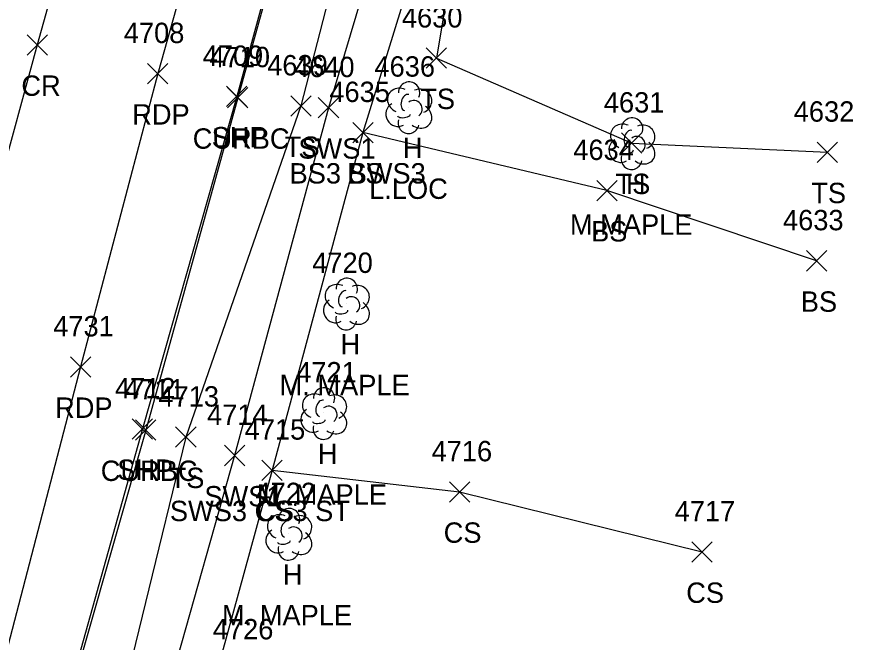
# Model space of a CAD drawing. Extents: x 1443912 to 1445411, y 621446 to 623693.
# Drawn here: x 1444879.8 to 1444962.5, y 623010.3 to 623071.7 of the extents above; entities that cross this region are included whole.
import ezdxf

# ---------------------------------------------------------------- set-up
doc = ezdxf.new("R2010")
doc.units = 0
for name, color, linetype in [('L_A', 7, 'Continuous'), ('L_C', 7, 'Continuous'), ('L_I', 7, 'Continuous'), ('L_TIC', 7, 'Continuous'), ('LELB', 7, 'Continuous'), ('LTD', 7, 'Continuous'), ('P_A', 7, 'Continuous'), ('P_I', 7, 'Continuous'), ('P_TIC', 7, 'Continuous'), ('PET', 7, 'Continuous'), ('PRC', 7, 'Continuous'), ('PSP', 7, 'Continuous'), ('R_A', 7, 'Continuous'), ('R_I', 7, 'Continuous'), ('R_TIC', 7, 'Continuous'), ('RC', 7, 'Continuous'), ('RSW', 7, 'Continuous')]:
    doc.layers.add(name, color=color, linetype=linetype)

msp = doc.modelspace()

# ---------------------------------------------------------------- linework, layer by layer
at = {"layer": 'L_TIC'}
for points in [[(1444920.009, 623066.619), (1444922.009, 623068.619)], [(1444922.009, 623066.619), (1444920.009, 623068.619)], [(1444906.699, 623061.922), (1444908.699, 623063.922)], [(1444908.699, 623061.922), (1444906.699, 623063.922)], [(1444912.795, 623059.309), (1444914.795, 623061.309)], [(1444914.795, 623059.309), (1444912.795, 623061.309)], [(1444939.194, 623058.275), (1444941.194, 623060.275)], [(1444941.194, 623058.275), (1444939.194, 623060.275)], [(1444958.418, 623057.381), (1444960.418, 623059.381)], [(1444960.418, 623057.381), (1444958.418, 623059.381)], [(1444936.762, 623053.619), (1444938.762, 623055.619)], [(1444938.762, 623053.619), (1444936.762, 623055.619)], [(1444957.362, 623046.721), (1444959.362, 623048.721)], [(1444959.362, 623046.721), (1444957.362, 623048.721)], [(1444895.39, 623029.415), (1444897.39, 623031.415)], [(1444897.39, 623029.415), (1444895.39, 623031.415)], [(1444903.864, 623026.17), (1444905.864, 623028.17)], [(1444905.864, 623026.17), (1444903.864, 623028.17)], [(1444922.28, 623024.043), (1444924.28, 623026.043)], [(1444924.28, 623024.043), (1444922.28, 623026.043)], [(1444946.106, 623018.148), (1444948.106, 623020.148)], [(1444948.106, 623018.148), (1444946.106, 623020.148)]]:
    msp.add_lwpolyline(points, dxfattribs=at)
at = {"layer": 'LELB'}
for points in [[(1444965.389, 623126.715), (1444945.131, 623132.561), (1444929.57, 623133.35), (1444925.638, 623128.642), (1444923.129, 623120.197), (1444914.405, 623088.979), (1444907.699, 623062.922), (1444896.39, 623030.415), (1444888.476, 622997.96), (1444877.452, 622951.177), (1444886.066, 622942.698), (1444898.812, 622937.039), (1444925.542, 622926.459)], [(1444938.841, 623098.754), (1444923.581, 623083.015), (1444921.009, 623067.619), (1444940.194, 623059.275), (1444959.418, 623058.381)], [(1444958.362, 623047.721), (1444937.762, 623054.619), (1444913.795, 623060.309)], [(1444904.864, 623027.17), (1444923.28, 623025.043), (1444947.106, 623019.148)]]:
    msp.add_lwpolyline(points, dxfattribs=at)
at = {"layer": 'LTD'}
for p, q in [((1444918.282, 623062.8), (1444918.282, 623062.8)), ((1444918.282, 623062.8), (1444918.282, 623062.8)), ((1444940.194, 623059.275), (1444940.194, 623059.275)), ((1444940.194, 623059.275), (1444940.194, 623059.275)), ((1444912.153, 623043.534), (1444912.153, 623043.534)), ((1444912.153, 623043.534), (1444912.153, 623043.534)), ((1444909.923, 623032.787), (1444909.923, 623032.787)), ((1444909.923, 623032.787), (1444909.923, 623032.787)), ((1444906.491, 623020.939), (1444906.491, 623020.939)), ((1444906.491, 623020.939), (1444906.491, 623020.939))]:
    msp.add_line(p, q, dxfattribs=at)
for centre in [(1444918.329, 623064.234), (1444940.241, 623060.709), (1444912.2, 623044.968), (1444909.97, 623034.221), (1444906.538, 623022.373)]:
    msp.add_arc(centre, 1.047, 335.52715, 180.95627, dxfattribs=at)
for centre, major_axis, ratio, start_param, end_param in [((1444917.49, 623063.466), (1.21, -0.512), 0.895232, 1.570796, 4.712389), ((1444919.324, 623063.383), (-1.141, -0.483), 0.949671, 1.570796, 4.712389), ((1444918.074, 623063.258), (-0.208, -0.792), 0.645439, 3.141593, 6.283185), ((1444918.782, 623062.633), (-0.5, 0.667), 0.989748, 3.141593, 6.283185), ((1444917.199, 623062.091), (0.584, -1.042), 0.959034, 3.141593, 6.283185), ((1444919.282, 623061.967), (-1.09, 0.792), 0.841452, 1.570796, 4.712389), ((1444917.824, 623062.05), (-0.625, -0.083), 0.423636, 0, 3.141593), ((1444918.282, 623061.3), (0.265, 1.061), 0.942809, 1.570796, 4.712389), ((1444939.402, 623059.941), (1.21, -0.512), 0.895232, 1.570796, 4.712389), ((1444941.236, 623059.858), (-1.141, -0.483), 0.949671, 1.570796, 4.712389), ((1444939.986, 623059.733), (-0.208, -0.792), 0.645439, 3.141593, 6.283185), ((1444939.111, 623058.566), (0.584, -1.042), 0.959034, 3.141593, 6.283185), ((1444940.694, 623059.108), (-0.5, 0.667), 0.989748, 3.141593, 6.283185), ((1444939.736, 623058.525), (-0.625, -0.083), 0.423636, 0, 3.141593), ((1444941.194, 623058.442), (-1.09, 0.792), 0.841452, 1.570796, 4.712389), ((1444940.195, 623057.775), (0.265, 1.061), 0.942809, 1.570796, 4.712389), ((1444911.361, 623044.201), (1.21, -0.512), 0.895232, 1.570796, 4.712389), ((1444913.195, 623044.118), (-1.141, -0.483), 0.949671, 1.570796, 4.712389), ((1444911.945, 623043.993), (-0.208, -0.792), 0.645439, 3.141593, 6.283185), ((1444911.07, 623042.826), (0.584, -1.042), 0.959034, 3.141593, 6.283185), ((1444912.653, 623043.368), (-0.5, 0.667), 0.989748, 3.141593, 6.283185), ((1444911.695, 623042.784), (-0.625, -0.083), 0.423636, 0, 3.141593), ((1444913.153, 623042.701), (-1.09, 0.792), 0.841452, 1.570796, 4.712389), ((1444912.153, 623042.034), (0.265, 1.061), 0.942809, 1.570796, 4.712389), ((1444909.132, 623033.453), (1.21, -0.512), 0.895232, 1.570796, 4.712389), ((1444910.965, 623033.37), (-1.141, -0.483), 0.949671, 1.570796, 4.712389), ((1444909.715, 623033.245), (-0.208, -0.792), 0.645439, 3.141593, 6.283185), ((1444908.84, 623032.078), (0.584, -1.042), 0.959034, 3.141593, 6.283185), ((1444910.423, 623032.62), (-0.5, 0.667), 0.989748, 3.141593, 6.283185), ((1444909.465, 623032.037), (-0.625, -0.083), 0.423636, 0, 3.141593), ((1444910.924, 623031.954), (-1.09, 0.792), 0.841452, 1.570796, 4.712389), ((1444909.924, 623031.287), (0.265, 1.061), 0.942809, 1.570796, 4.712389), ((1444905.699, 623021.605), (1.21, -0.512), 0.895232, 1.570796, 4.712389), ((1444906.283, 623021.397), (-0.208, -0.792), 0.645439, 3.141593, 6.283185), ((1444907.533, 623021.522), (-1.141, -0.483), 0.949671, 1.570796, 4.712389), ((1444906.991, 623020.772), (-0.5, 0.667), 0.989748, 3.141593, 6.283185), ((1444905.408, 623020.23), (0.584, -1.042), 0.959034, 3.141593, 6.283185), ((1444907.491, 623020.106), (-1.09, 0.792), 0.841452, 1.570796, 4.712389), ((1444906.491, 623019.439), (0.265, 1.061), 0.942809, 1.570796, 4.712389), ((1444906.033, 623020.189), (-0.625, -0.083), 0.423636, 0, 3.141593)]:
    msp.add_ellipse(centre, major_axis=major_axis, ratio=ratio, start_param=start_param, end_param=end_param, dxfattribs=at)
at = {"layer": 'P_TIC'}
for points in [[(1444880.802, 623067.916), (1444882.802, 623069.916)], [(1444882.802, 623067.916), (1444880.802, 623069.916)], [(1444892.635, 623065.096), (1444894.635, 623067.096)], [(1444894.635, 623065.096), (1444892.635, 623067.096)], [(1444900.392, 623062.858), (1444902.392, 623064.858)], [(1444902.392, 623062.858), (1444900.392, 623064.858)], [(1444885.059, 623036.306), (1444887.059, 623038.306)], [(1444887.059, 623036.306), (1444885.059, 623038.306)], [(1444891.119, 623030.221), (1444893.119, 623032.221)], [(1444893.119, 623030.221), (1444891.119, 623032.221)]]:
    msp.add_lwpolyline(points, dxfattribs=at)
at = {"layer": 'PET'}
msp.add_lwpolyline([(1445060.037, 623670.522), (1445049.49, 623631.423), (1445031.605, 623567.438), (1445020.437, 623527.05), (1445003.496, 623465.591), (1444988.101, 623409.137), (1444976.63, 623367.032), (1444962.485, 623315.052), (1444949.489, 623267.355), (1444937.78, 623225.39), (1444926.085, 623182.222), (1444915.481, 623145.054), (1444906.981, 623113.479), (1444893.635, 623066.096), (1444886.059, 623037.306), (1444876.58, 623001.084), (1444863.334, 622947.053), (1444849.426, 622890.74)], dxfattribs=at)
at = {"layer": 'PRC'}
msp.add_lwpolyline([(1445048.115, 623674.07), (1445038.049, 623635.877), (1445020.141, 623572.701), (1445008.5, 623529.106), (1444991.68, 623469.746), (1444976.214, 623412.438), (1444964.866, 623369.69), (1444950.638, 623318.466), (1444938.047, 623272.584), (1444925.386, 623227.302), (1444913.851, 623184.574), (1444903.742, 623148.669), (1444894.967, 623116.182), (1444881.802, 623068.916), (1444873.968, 623040.251), (1444864.099, 623005.335), (1444846.729, 622950.738), (1444829.368, 622896.11)], dxfattribs=at)
at = {"layer": 'PSP'}
msp.add_lwpolyline([(1444984.516, 623364.945), (1444970.172, 623313.004), (1444960.845, 623279.611), (1444959.914, 623275.87), (1444955.536, 623257.941), (1444945.503, 623223.598), (1444933.942, 623181.42), (1444927.821, 623159.658), (1444926.956, 623156.444), (1444922.102, 623137.709), (1444921.079, 623134.92), (1444914.496, 623111.784), (1444901.392, 623063.858), (1444892.119, 623031.221), (1444883.166, 622999.191), (1444870.024, 622952.196), (1444868.676, 622947.266), (1444864.214, 622931.668)], dxfattribs=at)
at = {"layer": 'R_TIC'}
for points in [[(1444900.487, 623062.724), (1444902.487, 623064.724)], [(1444902.487, 623062.724), (1444900.487, 623064.724)], [(1444909.406, 623061.752), (1444911.406, 623063.752)], [(1444911.406, 623061.752), (1444909.406, 623063.752)], [(1444912.795, 623059.309), (1444914.795, 623061.309)], [(1444914.795, 623059.309), (1444912.795, 623061.309)], [(1444891.451, 623030.114), (1444893.451, 623032.114)], [(1444893.451, 623030.114), (1444891.451, 623032.114)], [(1444900.174, 623027.613), (1444902.174, 623029.613)], [(1444902.174, 623027.613), (1444900.174, 623029.613)], [(1444903.864, 623026.17), (1444905.864, 623028.17)], [(1444905.864, 623026.17), (1444903.864, 623028.17)]]:
    msp.add_lwpolyline(points, dxfattribs=at)
at = {"layer": 'RC'}
msp.add_lwpolyline([(1444922.102, 623137.709), (1444921.209, 623134.736), (1444914.787, 623111.766), (1444901.487, 623063.724), (1444892.451, 623031.114), (1444883.386, 622999.316), (1444870.3, 622952.188), (1444868.676, 622947.266)], dxfattribs=at)
at = {"layer": 'RSW'}
for points in [[(1444929.375, 623129.426), (1444925.529, 623118.588), (1444917.914, 623087.903), (1444910.406, 623062.752), (1444901.174, 623028.613), (1444893.173, 623000.339)], [(1444929.375, 623129.426), (1444932.196, 623126.709), (1444930.042, 623117.605), (1444928.357, 623109.831), (1444927.551, 623106.478), (1444921.794, 623086.282), (1444913.795, 623060.309), (1444904.864, 623027.17), (1444897.167, 622999.119), (1444893.173, 623000.339)]]:
    msp.add_lwpolyline(points, dxfattribs=at)

# ---------------------------------------------------------------- texts
at = {"layer": 'L_A'}
for s, p in [('TS', (1444919.418, 623062.619)), ('TS', (1444906.109, 623057.922)), ('H', (1444917.715, 623057.8)), ('BS', (1444912.236, 623055.309)), ('TS', (1444938.604, 623054.275)), ('H', (1444939.627, 623054.275)), ('TS', (1444957.828, 623053.381)), ('BS', (1444936.203, 623049.619)), ('BS', (1444956.803, 623042.721)), ('H', (1444911.586, 623038.534)), ('H', (1444909.357, 623027.787)), ('TS', (1444894.799, 623025.415)), ('CS', (1444903.305, 623022.17)), ('CS', (1444921.721, 623020.043)), ('H', (1444905.924, 623015.939)), ('CS', (1444945.547, 623014.148))]:
    msp.add_text(s, height=2, dxfattribs=at).set_placement(p)
at = {"layer": 'L_C'}
for s, p in [('L.LOC', (1444914.4, 623053.8)), ('M.MAPLE', (1444934.131, 623050.275)), ('M. MAPLE', (1444905.602, 623034.534)), ('M. MAPLE', (1444903.372, 623023.787)), ('M. MAPLE', (1444899.94, 623011.939))]:
    msp.add_text(s, height=2, dxfattribs=at).set_placement(p)
at = {"layer": 'L_I'}
for s, p in [('4630', (1444917.615, 623070.619)), ('4639', (1444904.385, 623065.922)), ('4636', (1444914.92, 623065.8)), ('4635', (1444910.488, 623063.309)), ('4631', (1444937.454, 623062.275)), ('4631', (1444937.454, 623062.275)), ('4632', (1444956.111, 623061.381)), ('4634', (1444934.455, 623057.619)), ('4633', (1444955.055, 623050.721)), ('4720', (1444908.807, 623046.534)), ('4721', (1444907.231, 623035.787)), ('4713', (1444893.697, 623033.415)), ('4715', (1444902.171, 623030.17)), ('4716', (1444920.532, 623028.043)), ('4722', (1444903.231, 623023.939)), ('4717', (1444944.413, 623022.148)), ('4726', (1444899.042, 623010.566))]:
    msp.add_text(s, height=2, dxfattribs=at).set_placement(p)
at = {"layer": 'P_A'}
for s, p in [('CR', (1444880.235, 623063.916)), ('RDP', (1444891.123, 623061.096)), ('SHP', (1444898.928, 623058.858)), ('RDP', (1444883.547, 623032.306)), ('SHP', (1444889.655, 623026.221))]:
    msp.add_text(s, height=2, dxfattribs=at).set_placement(p)
at = {"layer": 'P_I'}
for s, p in [('4708', (1444890.297, 623069.096)), ('4709', (1444898.046, 623066.858)), ('4731', (1444883.366, 623040.306)), ('4712', (1444889.426, 623034.221))]:
    msp.add_text(s, height=2, dxfattribs=at).set_placement(p)
at = {"layer": 'R_A'}
for s, p in [('CURBC', (1444897.069, 623058.724)), ('SWS1', (1444907.446, 623057.752)), ('BS3 SWS3', (1444906.582, 623055.309)), ('CURBC', (1444888.034, 623026.114)), ('SWS1', (1444898.213, 623023.613)), ('SWS3 CS3 ST', (1444894.825, 623022.17))]:
    msp.add_text(s, height=2, dxfattribs=at).set_placement(p)
at = {"layer": 'R_I'}
for s, p in [('4710', (1444898.707, 623066.724)), ('4640', (1444907.013, 623065.752)), ('4635', (1444910.488, 623063.309)), ('4711', (1444890.326, 623034.114)), ('4714', (1444898.481, 623031.613)), ('4715', (1444902.171, 623030.17))]:
    msp.add_text(s, height=2, dxfattribs=at).set_placement(p)

doc.saveas('drawing.dxf')
